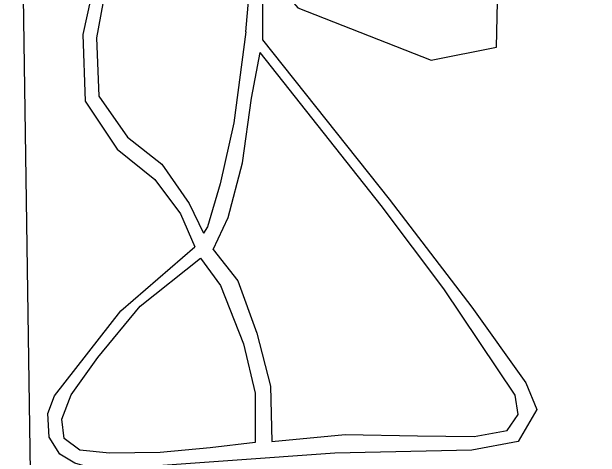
# Model space of a CAD drawing. Extents: x 128999 to 131010, y 395498 to 399007.
# Drawn here: x 130072.7 to 130257.9, y 395680 to 395820.3 of the extents above; entities that cross this region are included whole.
import ezdxf

# ---------------------------------------------------------------- set-up
doc = ezdxf.new("R2010")
doc.units = 0
for name, color, linetype in [('gg-knt-onverhard', 7, 'Continuous'), ('gt-grn-groengrens', 7, 'Continuous'), ('gt-grn-vlakafsluiter', 7, 'Continuous')]:
    doc.layers.add(name, color=color, linetype=linetype)

msp = doc.modelspace()

# ---------------------------------------------------------------- linework, layer by layer
at = {"layer": 'gg-knt-onverhard'}
msp.add_line((130146.35, 395813.99), (130150.63, 395863.82), dxfattribs=at)
for points in [[(130150.63, 395863.82), (130146.42, 395859.28), (130131.3, 395850.96), (130121.73, 395843.9), (130101.32, 395822.98), (130099.31, 395812.14), (130100.06, 395793.74), (130109.13, 395780.88), (130119.97, 395772.31), (130128.53, 395759.96), (130133.03, 395750.6)], [(130118.2, 395845.89), (130097.54, 395824.74), (130095.03, 395813.15), (130095.78, 395792.23), (130105.86, 395777.1), (130117.7, 395767.52), (130125.76, 395756.68), (130130.34, 395746.32)], [(130151.62, 395834.75), (130151.63, 395811.47), (130191.51, 395761.34), (130217.53, 395727.34), (130234.52, 395703.42), (130237.97, 395695.07), (130232.07, 395684.98), (130217.55, 395682.22), (130174.36, 395681.35), (130107.02, 395676.45), (130096.82, 395676.93), (130092.54, 395678.16), (130087.77, 395681.04), (130084.48, 395686.31), (130083.99, 395693.8), (130086.12, 395699.4)], [(130146.35, 395813.99), (130142.58, 395785.33), (130138.3, 395766.17), (130134.27, 395752.56), (130133.03, 395750.6)], [(130136.03, 395745.49), (130143.8, 395735.56), (130149.85, 395719.13), (130154.16, 395702.42), (130154.6, 395684.99), (130177.63, 395687.16), (130200.38, 395686.72), (130218.23, 395686.58), (130228.59, 395688.45), (130232.05, 395693.49), (130231.18, 395699.54), (130208.72, 395733.11), (130189, 395759.32), (130150.87, 395807.5)], [(130136.03, 395745.49), (130140.82, 395755.59), (130145.35, 395772.73), (130148.12, 395793.15), (130150.87, 395807.5)], [(130086.12, 395699.4), (130107.02, 395726.16), (130130.34, 395746.32)], [(130132.12, 395742.76), (130138.4, 395734.08), (130145.6, 395715.79), (130149.34, 395700.23), (130149.34, 395684.67), (130135.09, 395682.94), (130119.4, 395681.5), (130103.42, 395681.36), (130094.06, 395682.22), (130089.17, 395685.97), (130088.45, 395692.02), (130091.33, 395699.65), (130099.82, 395711.46), (130113.06, 395727.6), (130132.12, 395742.76)]]:
    msp.add_lwpolyline(points, dxfattribs=at)
at = {"layer": 'gt-grn-groengrens'}
msp.add_line((130078.65, 395669.68), (130072.68, 396077.49), dxfattribs=at)
at = {"layer": 'gt-grn-vlakafsluiter'}
msp.add_lwpolyline([(130151.62, 395834.75), (130162.73, 395821.58), (130204.69, 395805.11), (130225.26, 395809.23), (130226.36, 395857), (130257.93, 395856.27), (130257.73, 395870.23)], dxfattribs=at)

doc.saveas('drawing.dxf')
